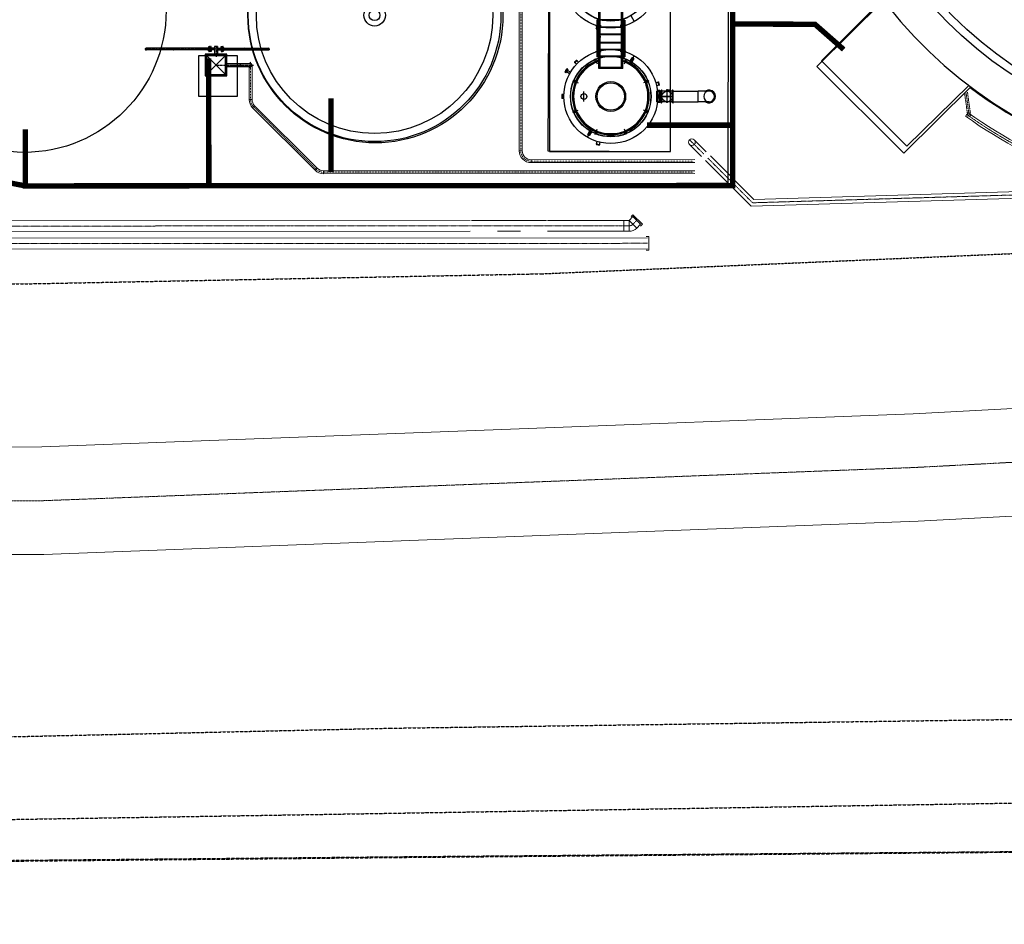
# Model space of a CAD drawing. Header units: metres. Extents: x -270273 to 328371, y -146885 to 591473.
# Tile 267 of 473: x -98404 to -61774, y 363669 to 397309. Entities that reach past the tile are written whole.
import ezdxf
from ezdxf.lldxf.tags import DXFTag

# ---------------------------------------------------------------- set-up
doc = ezdxf.new("R2010")
doc.units = ezdxf.units.M
doc.header["$PDMODE"] = 1
for name, pattern in [('CENTER2', [1.125, 0.75, -0.125, 0.125, -0.125]), ('DASHDOT', [1, 0.5, -0.25, 0, -0.25]), ('DASHED', [19.05, 12.7, -6.35]), ('GRENS', [1, 0.5, -0.25, 0, -0.25]), ('RI-AWZI_PROCESLEIDING', [18.45, 6, -1.8, 1.75, -1.8, 1.75, -1.8, 1.75, -1.8]), ('RI-AWZI_SLIBLEIDING', [11, 5, -3, 0, -3]), ('RI-AWZI_TERREINRIOLERING', [19.8, 6, -1.8, 2.4, -1.8, 1.8, -1.8, 2.4, -1.8]), ('STIPPELFIJN', [0.375, 0.25, -0.125]), ('Tauw_L_Center2', [6.499, 4, -0.833, 0.833, -0.833])]:
    doc.linetypes.add(name, pattern=pattern)
doc.layers.get('0').update_dxf_attribs({"color": 151})
for name, color, linetype, lineweight in [('B-CO-BC-BETONVORM-G', 50, 'Continuous', 18), ('B-XX-KG-KADASTRAAL-G', 2, 'GRENS', 18), ('B-XX-RI-AWZI_PROCESLEIDING-G', 30, 'RI-AWZI_PROCESLEIDING', 18), ('B-XX-RI-AWZI_SLIBLEIDING-G', 40, 'RI-AWZI_SLIBLEIDING', 18), ('B-XX-RI-AWZI_TERREINRIOLERING-G', 211, 'RI-AWZI_TERREINRIOLERING', 18), ('B-XX-WH-WATER-G', 150, 'Continuous', 18), ('ME-CL', 6, 'CENTER2', 18)]:
    doc.layers.add(name, color=color, linetype=linetype, lineweight=lineweight)
for name, color, linetype in [('B-ME-RI-PUT-G', 253, 'Continuous'), ('B-XX-OG-BEBOUWING-G', 1, 'Continuous'), ('B-XX-VH-KANTVERHARDING-G', 253, 'Continuous'), ('B-XX-VH-KANTVERHARDING-GN', 60, 'STIPPELFIJN'), ('ME_N_-_EL999---LLVPE-110_pgr17~H_-----', 135, 'Tauw_L_Center2'), ('ME_N_-_EL999---LLVPE-110_pgr17~W_-----', 135, 'Continuous'), ('ME_N_-_EL999---LLVPE-250_pgr17~H_-----', 135, 'Tauw_L_Center2'), ('ME_N_-_EL999---LLVPE-63_zbr17~H_-----', 135, 'Tauw_L_Center2'), ('ME_N_-_EL999---LLVPE-63_zbr17~W_-----', 135, 'Continuous'), ('ME_N_A_EB00----vervuildelucht~-_-----', 135, 'Continuous'), ('ME_N_A_EB0059--W__afsluiter-65~-_-----', 135, 'Continuous')]:
    doc.layers.add(name, color=color, linetype=linetype)
doc.layers.add('B-XX-KL-ELEKTRA-G_HDSR', color=190, linetype='HDSR_Elektra', transparency=0.5)
doc.styles.get("Standard").update_dxf_attribs({"font": 'iv-font.shx'})
tags = doc.linetypes.add('HDSR_Elektra', pattern='A,25,-2,["E",Standard,S=1.5,R=0,X=0,Y=-0.75],-4', length=31).pattern_tags.tags
tags[6] = DXFTag(74, 10)

# ---------------------------------------------------------------- blocks, each defined once
blk = doc.blocks.new('2210065T')
for p, q in [((-92, 32), (-92, 20)), ((-92, 20), (-92, 11)), ((-72, 34), (-90, 34)), ((-90, 9), (-75, 9)), ((-42, 20), (-34, 20)), ((-40, 46), (9, 46)), ((0, 52), (-29, 52)), ((-27, 22), (3, 39)), ((0, 52), (12, 52)), ((8, 44), (12, 51)), ((24, -7), (24, 27)), ((53, 0), (24, 0)), ((26, 34), (30, 41)), ((72, 34), (90, 34)), ((90, 9), (75, 9)), ((92, 32), (93, 20)), ((93, 20), (92, 11)), ((-42, 0), (-34, 0)), ((-10, -12), (-29, -12)), ((3, -19), (-27, -2)), ((8, -24), (12, -31)), ((25, -12), (29, -12)), ((30, -21), (26, -14))]:
    blk.add_line(p, q)
blk.add_circle((0, 10), 75.5)
for centre, radius, start, end in [((-90, 32), 2, 90, 177.5), ((-90, 11), 2, 182.5, 270), ((-42, 28), 8, 156.009, 270), ((0, 10), 53.5, 83.991, 156.009), ((-34, 34), 14, 270, 300), ((-42, 45), 15, 27.8181, 36.7271), ((-4, 51), 14, 300, 330), ((5, 55), 8, 330, 83.991), ((38, 27), 14, 150, 180), ((37, 37), 8, 36.009, 150), ((0, 10), 53.5, 323.991, 36.009), ((90, 32), 2, 2.5, 90), ((90, 11), 2, 270, 357.5), ((-42, -8), 8, 90, 203.991), ((0, 10), 53.5, 203.991, 276.009), ((-42, -5), 15, 262.8119, 272.7577), ((-42, -5), 15, 272.7577, 332.1819), ((-34, -14), 14, 60, 90), ((-4, -31), 14, 30, 60), ((5, -35), 8, 276.009, 30), ((38, -7), 14, 180, 210), ((43, -5), 15, 207.8181, 270), ((37, -17), 8, 210, 323.991), ((43, -5), 15, 270, 277.1881)]:
    blk.add_arc(centre, radius, start, end)
for p in [(0, 46), (0, 0)]:
    blk.add_point(p)
at = {"layer": 'ME-CL'}
for p, q in [((-88, 10), (88, 10)), ((41, 81), (-3, 4)), ((41, -61), (-3, 16)), ((0, 98), (0, -77))]:
    blk.add_line(p, q, dxfattribs=at)
blk = doc.blocks.new('Vuilelucht top')
at = {"layer": 'ME_N_-_EL999---LLVPE-110_pgr17~H_-----'}
for points in [[(0, 707), (0, 308)], [(-38, 0), (1399, 0)]]:
    blk.add_lwpolyline(points, dxfattribs=at)
at = {"layer": 'ME_N_-_EL999---LLVPE-110_pgr17~W_-----', "linetype": 'Continuous'}
for p, q in [((55, 685), (-55, 685)), ((900, 55), (900, -55))]:
    blk.add_line(p, q, dxfattribs=at)
at = {"layer": 'ME_N_-_EL999---LLVPE-110_pgr17~W_-----'}
for points in [[(-55, 685), (-55, 400)], [(55, 685), (55, 400)], [(400, 55), (1285, 55)], [(400, -55), (1285, -55)]]:
    blk.add_lwpolyline(points, dxfattribs=at)
blk.add_arc((1285, 0), 55, 270, 90, dxfattribs=at)
at = {"layer": 'ME_N_-_EL999---LLVPE-250_pgr17~H_-----'}
blk.add_line((1285, -114), (1285, 114), dxfattribs=at)
at = {"layer": 'ME_N_-_EL999---LLVPE-63_zbr17~H_-----'}
for p, q in [((-2600, 542), (-2600, 642)), ((-1600, 542), (-1600, 642)), ((-296, 592), (-296, 624)), ((-296, 624), (-286, 624)), ((-296, 592), (-296, 561)), ((-296, 561), (-286, 561)), ((-286, 624), (-273, 629)), ((-286, 624), (-286, 592)), ((-286, 561), (-286, 592)), ((-286, 561), (-273, 556)), ((-269, 635), (-269, 685)), ((-269, 592), (-269, 685)), ((-269, 685), (-254, 685)), ((-269, 592), (-269, 500)), ((-269, 550), (-269, 500)), ((-269, 500), (-254, 500)), ((-254, 685), (-254, 656)), ((-254, 685), (-254, 592)), ((-251, 654), (-254, 656)), ((-254, 500), (-254, 592)), ((-251, 532), (-254, 529)), ((-254, 500), (-254, 529)), ((-251, 654), (-251, 654)), ((-251, 654), (-251, 592)), ((-251, 532), (-251, 592)), ((-251, 532), (-251, 532)), ((-205, 654), (-202, 656)), ((-205, 654), (-205, 654)), ((-205, 654), (-205, 592)), ((-205, 532), (-205, 592)), ((-205, 532), (-202, 529)), ((-205, 532), (-205, 532)), ((-187, 685), (-202, 685)), ((-202, 685), (-202, 656)), ((-202, 685), (-202, 592)), ((-202, 500), (-202, 592)), ((-202, 500), (-202, 529)), ((-187, 500), (-202, 500)), ((-187, 635), (-187, 685)), ((-187, 592), (-187, 685)), ((-187, 592), (-187, 500)), ((-187, 550), (-187, 500)), ((-170, 624), (-183, 629)), ((-170, 561), (-183, 556)), ((-160, 624), (-170, 624)), ((-170, 624), (-170, 592)), ((-170, 561), (-170, 592)), ((-160, 561), (-170, 561)), ((-160, 592), (-160, 624)), ((-160, 592), (-160, 561)), ((160, 592), (160, 624)), ((160, 624), (170, 624)), ((160, 592), (160, 561)), ((160, 561), (170, 561)), ((170, 624), (183, 629)), ((170, 624), (170, 592)), ((170, 561), (170, 592)), ((170, 561), (183, 556)), ((187, 635), (187, 685)), ((187, 592), (187, 685)), ((187, 685), (202, 685)), ((187, 592), (187, 500)), ((187, 550), (187, 500)), ((187, 500), (202, 500)), ((202, 685), (202, 656)), ((202, 685), (202, 592)), ((205, 654), (202, 656)), ((202, 500), (202, 592)), ((205, 532), (202, 529)), ((202, 500), (202, 529)), ((205, 654), (205, 654)), ((205, 654), (205, 592)), ((205, 532), (205, 592)), ((205, 532), (205, 532)), ((251, 654), (254, 656)), ((251, 654), (251, 654)), ((251, 654), (251, 592)), ((251, 532), (251, 592)), ((251, 532), (254, 529)), ((251, 532), (251, 532)), ((269, 685), (254, 685)), ((254, 685), (254, 656)), ((254, 685), (254, 592)), ((254, 500), (254, 592)), ((254, 500), (254, 529)), ((269, 500), (254, 500)), ((269, 635), (269, 685)), ((269, 592), (269, 685)), ((269, 592), (269, 500)), ((269, 550), (269, 500)), ((286, 624), (273, 629)), ((286, 561), (273, 556)), ((296, 624), (286, 624)), ((286, 624), (286, 592)), ((286, 561), (286, 592)), ((296, 561), (286, 561)), ((296, 592), (296, 624)), ((296, 592), (296, 561)), ((1050, 542), (1050, 642)), ((1950, 542), (1950, 642))]:
    blk.add_line(p, q, dxfattribs=at)
at = {"layer": 'ME_N_-_EL999---LLVPE-63_zbr17~H_-----', "linetype": 'DASHDOT'}
for q in [(-355, 592), (355, 592)]:
    blk.add_line((0, 592), q, dxfattribs=at)
at = {"layer": 'ME_N_-_EL999---LLVPE-63_zbr17~H_-----'}
for points in [[(-55, 592), (-2650, 592)], [(55, 592), (2000, 592)]]:
    blk.add_lwpolyline(points, dxfattribs=at)
for centre, start, end in [((-275, 635), 292.2359, 0), ((-275, 550), 0, 67.7641), ((-181, 635), 180, 247.7641), ((-181, 550), 112.2359, 180), ((181, 635), 292.2359, 0), ((181, 550), 0, 67.7641), ((275, 635), 180, 247.7641), ((275, 550), 112.2359, 180)]:
    blk.add_arc(centre, 6, start, end, dxfattribs=at)
at = {"layer": 'ME_N_-_EL999---LLVPE-63_zbr17~W_-----', "linetype": 'Continuous'}
for p, q in [((-2564, 624), (-2564, 561)), ((-2532, 624), (-2532, 561)), ((-1668, 624), (-1668, 561)), ((-1636, 624), (-1636, 561)), ((-1563, 624), (-1563, 561)), ((-1532, 624), (-1532, 561)), ((982, 624), (982, 561)), ((1013, 624), (1013, 561)), ((1086, 624), (1086, 561)), ((1118, 624), (1118, 561)), ((1882, 624), (1882, 561)), ((1914, 624), (1914, 561))]:
    blk.add_line(p, q, dxfattribs=at)
at = {"layer": 'ME_N_-_EL999---LLVPE-63_zbr17~W_-----'}
for points in [[(-296, 624), (-2600, 624)], [(-296, 561), (-2600, 561)], [(-55, 624), (-160, 624)], [(-55, 561), (-160, 561)], [(55, 624), (160, 624)], [(55, 561), (160, 561)], [(296, 624), (1950, 624)], [(296, 561), (1950, 561)]]:
    blk.add_lwpolyline(points, dxfattribs=at)
for centre, start, end in [((-2600, 592), 90, 270), ((-1600, 592), 270, 90), ((1050, 592), 90, 270), ((1950, 592), 270, 90)]:
    blk.add_arc(centre, 31.5, start, end, dxfattribs=at)
at = {"layer": 'ME_N_A_EB00----vervuildelucht~-_-----'}
for p, q in [((400, 400), (-400, -400)), ((400, -400), (-400, 400))]:
    blk.add_line(p, q, dxfattribs=at)
for points in [[(400, 400), (-400, 400), (-400, -400), (400, -400)], [(350, 350), (-350, 350), (-350, -350), (350, -350)]]:
    blk.add_lwpolyline(points, close=True, dxfattribs=at)
at = {"layer": 'ME_N_A_EB0059--W__afsluiter-65~-_-----', "xscale": -1, "rotation": 270}
blk.add_blockref('2210065T', (-251, 592), dxfattribs=at)
at = {"layer": 'ME_N_A_EB0059--W__afsluiter-65~-_-----', "rotation": 90}
blk.add_blockref('2210065T', (251, 592), dxfattribs=at)

msp = doc.modelspace()

# ---------------------------------------------------------------- linework, layer by layer
at = {"layer": 'B-CO-BC-BETONVORM-G'}
for p, q in [((-81600.299, 389841.0501), (-78806.5512, 389841.9192)), ((-80634.4886, 389441.3505), (-79772.1127, 389441.6188))]:
    msp.add_line(p, q, dxfattribs=at)
at = {"layer": 'B-CO-BC-BETONVORM-G', "linetype": 'Continuous'}
for p, q in [((-75933.4309, 389442.813), (-75933.5553, 389842.813)), ((-75733.4309, 389442.8752), (-75733.5553, 389842.8752)), ((-75449.2229, 389560.6945), (-75732.1414, 389843.4614)), ((-75307.8394, 389702.1537), (-75590.7579, 389984.9206))]:
    msp.add_line(p, q, dxfattribs=at)
at = {"layer": 'B-CO-BC-BETONVORM-G', "ltscale": 0.005}
for p, q in [((-75590.7769, 390055.6313), (-75661.4686, 389984.9017)), ((-75237.1287, 389702.1727), (-75590.7769, 390055.6313)), ((-75307.8205, 389631.443), (-75237.1287, 389702.1727)), ((-75098.9239, 389243.0934), (-74998.9239, 389243.115)), ((-74998.9239, 389243.115), (-74998.8158, 388743.115)), ((-74998.8158, 388743.115), (-75098.8158, 388743.0934))]:
    msp.add_line(p, q, dxfattribs=at)
at = {"layer": 'B-CO-BC-BETONVORM-G'}
for points in [[(-73308.9396, 392843.0294), (-72863.1856, 392397.5526)], [(-73485.6613, 392666.1977), (-73039.9073, 392220.7209)], [(-72886.7877, 392067.6946), (-71192.1753, 390374.1342), (-56535.3455, 390812.002)], [(-72710.0659, 392244.5262), (-71091.7801, 390627.2451), (-57492.7001, 391033.5129)], [(-128943.9409, 389826.3216), (-81640.085, 389841.0377)], [(-128943.8544, 389426.3216), (-81639.9606, 389441.0377)]]:
    msp.add_lwpolyline(points, dxfattribs=at)
for points in [[(-75590.7579, 389984.9206), (-75732.1414, 389843.4614, -0.1989011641), (-75733.5553, 389842.8752), (-78766.7652, 389841.9316)], [(-75307.8394, 389702.1537), (-75449.2229, 389560.6945, -0.1989011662), (-75733.4309, 389442.8752), (-78766.6407, 389441.9316)], [(-75048.9131, 389193.1042), (-128943.8004, 389176.4954, -0.1989116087)], [(-75048.8266, 388793.1042), (-128943.7139, 388776.4954, -0.1989116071)]]:
    msp.add_lwpolyline(points, format="xyb", dxfattribs=at)
msp.add_circle((-73396.3127, 392753.6264), 125.0078, dxfattribs=at)
at = {"layer": 'B-ME-RI-PUT-G'}
for p, q in [((-78691.845, 409403.1388), (-78688.1711, 392403.1392)), ((-74188.1712, 392404.1117), (-74191.8452, 409404.1113)), ((-76864.1002, 396702.4664), (-76864.3103, 397674.473)), ((-76814.1002, 396702.4772), (-76814.3016, 397634.4838)), ((-76013.8466, 395529.2625), (-76014.3017, 397634.6567)), ((-75963.838, 395489.2733), (-75964.3103, 397674.6675)), ((-75669.3238, 397463.448), (-75539.2456, 397238.2583)), ((-76978.4612, 397087.4416), (-76768.486, 397087.487)), ((-76942.2474, 396995.2527), (-76920.0047, 397078.3355)), ((-76884.2266, 397287.462), (-76934.2266, 397287.4512)), ((-76934.2266, 397287.4512), (-76933.9338, 395932.4512)), ((-76879.185, 397094.9631), (-76934.185, 397094.9512)), ((-76879.1818, 397079.9631), (-76934.1818, 397079.9512)), ((-76923.9338, 395932.4534), (-76924.2266, 397287.4534)), ((-76908.9381, 395952.4566), (-76909.2266, 397287.4566)), ((-76893.9338, 395932.4599), (-76894.2266, 397287.4599)), ((-76884.2266, 397287.462), (-76883.9338, 395932.462)), ((-76884.185, 397094.962), (-76884.1818, 397079.962)), ((-76864.1942, 397137.4663), (-76879.2086, 397137.4631)), ((-76879.1726, 397037.4631), (-76879.1942, 397137.4631)), ((-76856.3568, 397092.468), (-76823.3726, 397092.4752)), ((-76848.1921, 397127.4698), (-76848.1854, 397096.8287)), ((-76848.1854, 397096.8287), (-76848.1836, 397088.1109)), ((-76848.1769, 397057.4698), (-76848.1836, 397088.1109)), ((-76839.1891, 397113.8098), (-76839.1793, 397068.5849)), ((-76830.1921, 397127.4737), (-76830.1854, 397096.8326)), ((-76830.1854, 397096.8326), (-76830.1836, 397088.1148)), ((-76830.1769, 397057.4737), (-76830.1836, 397088.1148)), ((-76014.231, 397307.65), (-76814.231, 397307.4771)), ((-76014.2267, 397287.65), (-76814.2266, 397287.4771)), ((-75849.9056, 397087.6855), (-76059.8809, 397087.6402)), ((-75972.0122, 397092.6592), (-76004.9965, 397092.652)), ((-75998.1921, 397127.6535), (-75998.1855, 397097.0124)), ((-75998.1855, 397097.0124), (-75998.1836, 397088.2946)), ((-75998.177, 397057.6535), (-75998.1836, 397088.2946)), ((-75989.1891, 397113.9935), (-75989.1794, 397068.7685)), ((-75980.1921, 397127.6574), (-75980.1855, 397097.0163)), ((-75980.1855, 397097.0163), (-75980.1836, 397088.2985)), ((-75980.177, 397057.6574), (-75980.1836, 397088.2985)), ((-75949.1799, 397137.6641), (-75964.1942, 397137.6608)), ((-75949.1942, 397137.6641), (-75949.1726, 397037.6641)), ((-75894.1851, 397095.176), (-75949.1851, 397095.1641)), ((-75894.1818, 397080.176), (-75949.1818, 397080.1641)), ((-75944.2267, 397287.6652), (-75894.2267, 397287.676)), ((-75944.2267, 397287.6652), (-75943.9338, 395932.6652)), ((-75944.1915, 397125.1652), (-75944.1883, 397110.1652)), ((-75933.9338, 395932.6674), (-75934.2267, 397287.6673)), ((-75918.9382, 395952.6706), (-75919.2267, 397287.6706)), ((-75903.9338, 395932.6738), (-75904.2267, 397287.6738)), ((-75894.2267, 397287.676), (-75893.9338, 395932.676)), ((-76952.7667, 396975.2942), (-76947.0773, 396996.5458)), ((-76950.6446, 396971.6204), (-76840.5227, 396942.1388)), ((-76947.0773, 396996.5458), (-76831.1595, 396965.5125)), ((-76942.2474, 396995.2527), (-76946.1265, 396980.763)), ((-76946.1265, 396980.763), (-76839.8685, 396952.3159)), ((-76913.9817, 396154.0391), (-76914.176, 397053.0063)), ((-76864.1726, 397037.4663), (-76879.187, 397037.4631)), ((-76864.1002, 396702.4664), (-76864.0894, 396652.4664)), ((-76835.9894, 396966.8056), (-76839.8685, 396952.3159)), ((-76836.8489, 396944.2609), (-76831.1595, 396965.5125)), ((-76835.9894, 396966.8056), (-76813.7467, 397049.8884)), ((-76014.1726, 397037.65), (-76814.1726, 397037.4771)), ((-76014.1683, 397017.65), (-76814.1683, 397017.4772)), ((-76014.1143, 396767.65), (-76814.1143, 396767.4772)), ((-76014.11, 396747.65), (-76814.1099, 396747.4772)), ((-76814.1002, 396702.4772), (-76814.0894, 396652.4772)), ((-75949.1582, 397037.6641), (-75964.1726, 397037.6608)), ((-76864.0678, 396552.4664), (-76864.0894, 396652.4664)), ((-76864.0678, 396552.4664), (-76864.0894, 396652.4664)), ((-76864.057, 396502.4664), (-76864.0678, 396552.4664)), ((-76863.838, 395489.0788), (-76864.057, 396502.4664)), ((-76814.0678, 396552.4772), (-76814.0894, 396652.4772)), ((-76814.0678, 396552.4772), (-76814.0894, 396652.4772)), ((-76814.057, 396502.4772), (-76814.0678, 396552.4772)), ((-76813.8466, 395529.0896), (-76814.057, 396502.4772)), ((-76014.0473, 396457.6501), (-76814.0473, 396457.4772)), ((-76014.043, 396437.6501), (-76814.0429, 396437.4772)), ((-76978.2548, 396132.4417), (-76768.2796, 396132.487)), ((-76933.9786, 396139.9512), (-76878.9786, 396139.9631)), ((-76933.9754, 396124.9512), (-76878.9754, 396124.9631)), ((-76883.9754, 396124.962), (-76883.9786, 396139.962)), ((-76863.9878, 396182.4664), (-76879.0022, 396182.4631)), ((-76878.9662, 396082.4631), (-76878.9878, 396182.4631)), ((-76878.9806, 396082.4631), (-76863.9662, 396082.4664)), ((-76856.1482, 396127.4681), (-76823.164, 396127.4752)), ((-76847.9835, 396162.4698), (-76847.9769, 396131.8287)), ((-76847.975, 396123.1109), (-76847.9769, 396131.8287)), ((-76847.9684, 396092.4698), (-76847.975, 396123.1109)), ((-76838.9713, 396106.1338), (-76838.9811, 396151.3587)), ((-76829.9835, 396162.4737), (-76829.9769, 396131.8326)), ((-76829.975, 396123.1148), (-76829.9769, 396131.8326)), ((-76829.9684, 396092.4737), (-76829.975, 396123.1148)), ((-76013.9922, 396202.6501), (-76813.9922, 396202.4772)), ((-76013.9879, 396182.6501), (-76813.9878, 396182.4772)), ((-75849.6992, 396132.6856), (-76059.6745, 396132.6402)), ((-75971.8037, 396127.6592), (-76004.7879, 396127.652)), ((-75997.9835, 396162.6535), (-75997.9769, 396132.0124)), ((-75997.975, 396123.2946), (-75997.9769, 396132.0124)), ((-75997.9684, 396092.6535), (-75997.975, 396123.2946)), ((-75988.9714, 396106.3174), (-75988.9811, 396151.5424)), ((-75979.9835, 396162.6574), (-75979.9769, 396132.0163)), ((-75979.975, 396123.2985), (-75979.9769, 396132.0163)), ((-75979.9684, 396092.6574), (-75979.975, 396123.2985)), ((-75948.9735, 396182.6641), (-75963.9879, 396182.6609)), ((-75963.9662, 396082.6609), (-75948.9519, 396082.6641)), ((-75948.9879, 396182.6641), (-75948.9662, 396082.6641)), ((-75948.9787, 396140.1641), (-75893.9787, 396140.176)), ((-75948.9754, 396125.1641), (-75893.9754, 396125.176)), ((-75943.9689, 396095.1652), (-75943.9722, 396110.1652)), ((-75668.9523, 395744.1354), (-75538.9714, 395969.3814)), ((-77688.8491, 395808.9872), (-77769.4419, 395728.3596)), ((-77769.441, 395724.1169), (-77753.8813, 395708.5639)), ((-77683.1905, 395800.5031), (-77760.9554, 395722.7045)), ((-77750.3465, 395712.1002), (-77760.9554, 395722.7045)), ((-77669.0468, 395793.4351), (-77753.8813, 395708.5639)), ((-77750.3465, 395712.1002), (-77689.516, 395651.2961)), ((-77684.6065, 395808.9881), (-77669.0468, 395793.4351)), ((-77672.5816, 395789.8988), (-77683.1905, 395800.5031)), ((-77672.5816, 395789.8988), (-77611.7511, 395729.0946)), ((-76937.9345, 395849.4313), (-77030.3141, 395811.143)), ((-77030.3141, 395811.143), (-77024.5654, 395797.2728)), ((-76932.1912, 395835.5744), (-77024.5709, 395797.2861)), ((-77001.4449, 395872.0774), (-76918.5438, 395672.0587)), ((-76985.3095, 395813.5586), (-76967.1226, 395769.6783)), ((-76971.4526, 395819.3019), (-76953.2656, 395775.4215)), ((-76937.9345, 395849.4313), (-76932.1857, 395835.5611)), ((-76883.9338, 395932.462), (-76933.9338, 395932.4512)), ((-76886.6938, 395752.6013), (-76902.0939, 395794.8841)), ((-76013.9371, 395947.6501), (-76813.937, 395947.4772)), ((-76013.9327, 395927.6501), (-76813.9327, 395927.4772)), ((-75943.9338, 395932.6652), (-75893.9338, 395932.676)), ((-75941.096, 395752.8056), (-75925.7143, 395795.0951)), ((-75909.2112, 395672.2768), (-75826.3966, 395872.3313)), ((-75889.8291, 395849.6296), (-75895.5719, 395835.7569)), ((-75803.1702, 395797.5218), (-75895.5664, 395835.7702)), ((-75797.4329, 395811.3813), (-75889.8291, 395849.6296)), ((-75856.298, 395819.5146), (-75874.466, 395775.6264)), ((-75842.4386, 395813.7774), (-75860.6065, 395769.8892)), ((-75797.4329, 395811.3813), (-75803.1757, 395797.5085)), ((-75691.4034, 395768.2531), (-75617.1621, 395896.907)), ((-75687.2652, 395766.0208), (-75612.1292, 395896.2251)), ((-75640.8404, 395739.2308), (-75565.7045, 395869.4351)), ((-75562.5957, 395865.4188), (-75636.8356, 395736.7674)), ((-78077.855, 395341.8414), (-78126.7468, 395370.055)), ((-78123.7317, 395381.5925), (-78110.7397, 395374.0954)), ((-78031.8888, 395482.7267), (-78114.3579, 395339.8147)), ((-78100.4998, 395331.8177), (-78114.3579, 395339.8147)), ((-78059.7588, 395462.4409), (-78110.7397, 395374.0953)), ((-78085.2492, 395418.2682), (-78110.7397, 395374.0954)), ((-78098.6138, 395367.0979), (-78110.7397, 395374.0953)), ((-78052.8701, 395390.347), (-78102.2397, 395418.8363)), ((-78018.0307, 395474.7297), (-78100.4998, 395331.8177)), ((-78044.8731, 395404.2051), (-78094.2427, 395432.6944)), ((-78059.7588, 395462.441), (-78085.2492, 395418.2682)), ((-78075.3426, 395375.4131), (-78073.2771, 395374.9909)), ((-78041.7889, 395429.5573), (-78073.2771, 395374.9909)), ((-78057.6867, 395365.9943), (-78073.2771, 395374.9909)), ((-78059.7588, 395462.441), (-78072.7508, 395469.9382)), ((-78015.3784, 395450.1081), (-78064.2702, 395478.3217)), ((-78047.6329, 395455.4435), (-78059.7588, 395462.4409)), ((-78026.1985, 395420.5607), (-78057.6867, 395365.9943)), ((-77944.8028, 395300.8533), (-78057.6867, 395365.9943)), ((-78052.8701, 395390.347), (-78044.8731, 395404.2051)), ((-78043.1879, 395431.1344), (-78041.7889, 395429.5573)), ((-78026.1985, 395420.5607), (-78041.7889, 395429.5573)), ((-78018.0307, 395474.7297), (-78031.8888, 395482.7267)), ((-77913.3146, 395355.4197), (-78026.1985, 395420.5607)), ((-76863.8477, 395534.0788), (-76813.8477, 395534.0896)), ((-76863.8466, 395529.0788), (-76813.8466, 395529.0896)), ((-75963.8456, 395524.2733), (-76863.8455, 395524.0788)), ((-75963.838, 395489.2733), (-76863.838, 395489.0788)), ((-76813.8466, 395529.0896), (-76858.8466, 395529.0799)), ((-76013.8466, 395529.2625), (-76813.8466, 395529.0896)), ((-75963.8477, 395534.2733), (-76013.8477, 395534.2625)), ((-75963.8466, 395529.2733), (-76013.8466, 395529.2625)), ((-76013.8466, 395529.2625), (-75968.8466, 395529.2722)), ((-77832.2182, 395040.9849), (-77632.232, 394958.1986)), ((-77771.2963, 395069.8804), (-77809.5447, 394977.4842)), ((-77809.5447, 394977.4842), (-77795.672, 394971.7415)), ((-77757.4369, 395064.1432), (-77795.6853, 394971.747)), ((-77779.4297, 395011.0154), (-77735.5415, 394992.8474)), ((-77773.6924, 395024.8748), (-77729.8042, 395006.7068)), ((-77771.2963, 395069.8804), (-77757.4236, 395064.1377)), ((-74995.236, 395041.5299), (-75195.1863, 394958.6571)), ((-75053.7547, 395025.3945), (-75097.6351, 395007.2075)), ((-75048.0115, 395011.5375), (-75091.8918, 394993.3506)), ((-75056.1703, 395070.3991), (-75070.0406, 395064.6503)), ((-75031.739, 394972.2761), (-75070.0273, 395064.6558)), ((-75017.882, 394978.0194), (-75056.1703, 395070.3991)), ((-75017.882, 394978.0194), (-75031.7523, 394972.2706)), ((-74655.3779, 394982.2314), (-74738.451, 394959.9527)), ((-74626.8848, 394875.9857), (-74709.958, 394853.7071)), ((-74635.4239, 394992.7593), (-74656.673, 394987.0607)), ((-74625.5897, 394871.1563), (-74656.673, 394987.0607)), ((-74655.3779, 394982.2314), (-74640.8898, 394986.1168)), ((-74612.3967, 394879.8711), (-74640.8898, 394986.1168)), ((-74602.22, 394880.5297), (-74631.7492, 394990.6388)), ((-74626.8848, 394875.9857), (-74612.3967, 394879.8711)), ((-74604.3405, 394876.855), (-74625.5897, 394871.1563)), ((-78177.5536, 394512.7541), (-78238.6517, 394512.7409)), ((-78238.6517, 394512.7409), (-78238.6506, 394507.7409)), ((-78173.6506, 394507.755), (-78238.6506, 394507.7409)), ((-78238.6506, 394507.7409), (-78238.6357, 394438.8845)), ((-78162.0436, 394527.7575), (-78238.4503, 394527.741)), ((-78238.4503, 394527.741), (-78238.4179, 394377.741)), ((-78162.6896, 394507.7573), (-78238.446, 394507.741)), ((-78173.6506, 394507.755), (-78173.6268, 394397.755)), ((-78171.6501, 394505.7554), (-78173.6506, 394507.755)), ((-78169.6506, 394507.7558), (-78171.6501, 394505.7554)), ((-78171.6501, 394505.7554), (-78171.6272, 394399.7554)), ((-78162.6896, 394507.7573), (-78169.6506, 394507.7558)), ((-78169.6268, 394397.7558), (-78169.6506, 394507.7558)), ((-77413.5732, 394263.687), (-77413.6552, 394643.1424)), ((-74698.6826, 394654.0014), (-74588.6575, 394654.0252)), ((-74698.5961, 394254.0014), (-74698.6826, 394654.0014)), ((-74588.6618, 394674.0252), (-74677.5454, 394674.006)), ((-74675.8256, 394660.0064), (-74613.6588, 394660.0198)), ((-74613.6588, 394660.0198), (-74613.571, 394254.0198)), ((-74588.5667, 394234.0252), (-74588.6618, 394674.0252)), ((-74588.6575, 394654.0252), (-74541.7341, 394654.0353)), ((-74546.739, 394676.5342), (-74521.739, 394676.5397)), ((-74541.7428, 394694.0353), (-74526.7428, 394694.0386)), ((-74541.639, 394214.0353), (-74541.7428, 394694.0353)), ((-74506.739, 394676.5429), (-74531.739, 394676.5375)), ((-74511.7428, 394694.0418), (-74526.7428, 394694.0386)), ((-74526.639, 394214.0386), (-74526.7428, 394694.0386)), ((-74526.639, 394214.0386), (-74526.7428, 394694.0386)), ((-74511.639, 394214.0418), (-74511.7428, 394694.0418)), ((-74121.7341, 394654.1261), (-74511.7341, 394654.0418)), ((-74300.9349, 394701.0874), (-74342.3006, 394701.0784)), ((-74342.3006, 394701.0784), (-74342.2978, 394688.0784)), ((-74186.9638, 394688.112), (-74342.2978, 394688.0784)), ((-74300.9345, 394699.0874), (-74340.3002, 394699.0789)), ((-74340.3002, 394699.0789), (-74340.2983, 394690.0789)), ((-74186.9643, 394690.112), (-74340.2983, 394690.0789)), ((-74301.7406, 394684.0872), (-74331.7406, 394684.0807)), ((-74331.7341, 394654.0807), (-74331.7406, 394684.0807)), ((-74324.2456, 394707.0823), (-74322.246, 394709.0828)), ((-74309.2456, 394707.0856), (-74324.2456, 394707.0823)), ((-74324.2443, 394701.0823), (-74324.2456, 394707.0823)), ((-74324.2419, 394690.0823), (-74324.2439, 394699.0823)), ((-74324.2406, 394684.0823), (-74324.2415, 394688.0823)), ((-74311.246, 394709.0851), (-74322.246, 394709.0828)), ((-74316.6401, 394219.084), (-74316.7471, 394714.084)), ((-74309.2456, 394707.0856), (-74311.246, 394709.0851)), ((-74309.2443, 394701.0856), (-74309.2456, 394707.0856)), ((-74309.2419, 394690.0856), (-74309.2439, 394699.0856)), ((-74309.2406, 394684.0856), (-74309.2415, 394688.0856)), ((-74301.7341, 394654.0872), (-74301.7406, 394684.0872)), ((-74300.9349, 394701.0874), (-74300.9345, 394699.0874)), ((-74244.2415, 394688.0996), (-74269.2415, 394688.0942)), ((-74269.2341, 394654.0942), (-74269.2415, 394688.0942)), ((-74256.7325, 394646.3141), (-74256.7438, 394698.7882)), ((-74244.2341, 394654.0996), (-74244.2415, 394688.0996)), ((-74186.9643, 394690.112), (-74186.9638, 394688.112)), ((-74101.739, 394676.6304), (-74126.739, 394676.625)), ((-74106.7428, 394694.1293), (-74121.7428, 394694.1261)), ((-74121.6391, 394214.1261), (-74121.7428, 394694.1261)), ((-74111.739, 394676.6283), (-74086.739, 394676.6337)), ((-74106.7428, 394694.1293), (-74091.7428, 394694.1326)), ((-74106.6391, 394214.1293), (-74106.7428, 394694.1293)), ((-74106.6391, 394214.1293), (-74106.7428, 394694.1293)), ((-74091.6391, 394214.1326), (-74091.7428, 394694.1326)), ((-74091.7341, 394654.1326), (-73157.8872, 394654.3344)), ((-72757.8873, 394654.4208), (-73157.8872, 394654.3344)), ((-73157.8008, 394254.3344), (-73157.8872, 394654.3344)), ((-78238.6357, 394438.8845), (-78238.6257, 394392.7409)), ((-78238.6268, 394397.7409), (-78173.6268, 394397.755)), ((-78238.6257, 394392.7409), (-78177.5276, 394392.7541)), ((-78162.6658, 394397.7573), (-78238.4222, 394397.741)), ((-78162.0111, 394377.7575), (-78238.4179, 394377.741)), ((-78173.6268, 394397.755), (-78171.6272, 394399.7554)), ((-78171.6272, 394399.7554), (-78169.6268, 394397.7558)), ((-78169.6268, 394397.7558), (-78162.6658, 394397.7573)), ((-74588.571, 394254.0252), (-74698.5961, 394254.0014)), ((-74588.5667, 394234.0252), (-74677.4503, 394234.006)), ((-74613.5697, 394248.0198), (-74675.7366, 394248.0064)), ((-74613.571, 394254.0198), (-74613.5697, 394248.0198)), ((-74588.571, 394254.0252), (-74541.6477, 394254.0353)), ((-74546.6428, 394231.5343), (-74521.6428, 394231.5397)), ((-74541.639, 394214.0353), (-74526.639, 394214.0386)), ((-74101.6909, 394454.1304), (-74531.6909, 394454.0375)), ((-74506.6428, 394231.5429), (-74531.6428, 394231.5375)), ((-74511.639, 394214.0418), (-74526.639, 394214.0386)), ((-74514.0814, 394454.0413), (-74089.6067, 394454.133)), ((-74121.6477, 394254.1261), (-74511.6477, 394254.0418)), ((-74331.6412, 394224.0807), (-74331.6477, 394254.0807)), ((-74301.6412, 394224.0872), (-74331.6412, 394224.0807)), ((-74301.6412, 394224.0872), (-74301.6477, 394254.0872)), ((-74101.6428, 394231.6304), (-74126.6428, 394231.625)), ((-74106.6391, 394214.1293), (-74121.6391, 394214.1261)), ((-74111.6428, 394231.6283), (-74086.6428, 394231.6337)), ((-74106.6391, 394214.1293), (-74091.6391, 394214.1326)), ((-74091.6477, 394254.1326), (-73157.8008, 394254.3344)), ((-72757.8008, 394254.4209), (-73157.8008, 394254.3344)), ((-77831.9924, 393865.8684), (-77632.1388, 393948.7011)), ((-77809.3464, 393929.3789), (-77795.4762, 393935.1276)), ((-77809.3464, 393929.3789), (-77771.0581, 393836.9992)), ((-77795.4895, 393935.1221), (-77757.2012, 393842.7425)), ((-77779.2169, 393895.8608), (-77735.3366, 393914.0477)), ((-77773.4737, 393882.0038), (-77729.5933, 393900.1908)), ((-77771.0581, 393836.9992), (-77757.1879, 393842.748)), ((-74995.0102, 393866.4134), (-75194.8997, 393949.1597)), ((-75053.536, 393882.5235), (-75097.4242, 393900.6915)), ((-75047.7987, 393896.3829), (-75091.6869, 393914.5509)), ((-75055.9321, 393837.5178), (-75069.8048, 393843.2606)), ((-75069.7915, 393843.2551), (-75031.5432, 393935.6513)), ((-75055.9321, 393837.5178), (-75017.6837, 393929.9141)), ((-75017.6837, 393929.9141), (-75031.5565, 393935.6568)), ((-77158.3945, 393163.0578), (-77288.3163, 392937.9143)), ((-77264.6834, 393041.8721), (-77190.5014, 393170.4232)), ((-77186.4387, 393168.06), (-77261.5747, 393037.8558)), ((-77140.014, 393141.27), (-77215.1499, 393011.0658)), ((-77135.9363, 393138.9329), (-77210.117, 393010.3839)), ((-77029.7955, 393096.017), (-77024.0528, 393109.8898)), ((-77029.7955, 393096.017), (-76937.3993, 393057.7687)), ((-77024.0583, 393109.8765), (-76931.662, 393071.6281)), ((-77000.9, 393035.0952), (-76918.182, 393234.9163)), ((-76984.7899, 393093.6209), (-76966.6219, 393137.5091)), ((-76970.9304, 393087.8837), (-76952.7624, 393131.7719)), ((-76937.3993, 393057.7687), (-76931.6565, 393071.6414)), ((-75825.7835, 393035.3209), (-75908.5879, 393235.1062)), ((-75889.294, 393057.9669), (-75895.0427, 393071.8372)), ((-75895.0372, 393071.8239), (-75802.6575, 393110.1122)), ((-75889.294, 393057.9669), (-75796.9143, 393096.2553)), ((-75855.7758, 393088.0964), (-75873.9628, 393131.9768)), ((-75841.9189, 393093.8397), (-75860.1058, 393137.72)), ((-75796.9143, 393096.2553), (-75802.663, 393110.1255)), ((-76951.8191, 392675.3626), (-76946.1297, 392696.6142)), ((-76949.697, 392671.6889), (-76839.5751, 392642.2073)), ((-76946.1297, 392696.6142), (-76830.2119, 392665.581)), ((-76941.2998, 392695.3212), (-76945.1789, 392680.8315)), ((-76945.1789, 392680.8315), (-76838.921, 392652.3843)), ((-76941.2998, 392695.3212), (-76919.0571, 392778.404)), ((-76835.0418, 392666.8741), (-76812.7991, 392749.9569)), ((-78688.1711, 392403.1392), (-74188.1712, 392404.1117)), ((-76835.0418, 392666.8741), (-76838.921, 392652.3843)), ((-76835.9013, 392644.3294), (-76830.2119, 392665.581))]:
    msp.add_line(p, q, dxfattribs=at)
for centre, radius in [((-76414.5435, 398753.6307), 1750), ((-76414.5435, 398753.494), 1500), ((-76414.5435, 398753.494), 1490), ((-76839.1845, 397092.4717), 15), ((-76839.1845, 397092.4717), 10), ((-75989.1845, 397092.6554), 15), ((-75989.1845, 397092.6554), 10), ((-76413.6142, 394453.6308), 1750), ((-76838.9759, 396127.4718), 15), ((-76838.9759, 396127.4718), 10), ((-75988.976, 396127.6555), 15), ((-75988.976, 396127.6555), 10), ((-76413.6142, 394453.5624), 1500), ((-76413.6142, 394453.5624), 1490), ((-76413.6142, 394453.5624), 552.9526), ((-76413.6142, 394453.6308), 510.8843), ((-77413.6142, 394453.4147), 110), ((-74316.6909, 394454.084), 200)]:
    msp.add_circle(centre, radius, dxfattribs=at)
for centre, radius, start, end in [((-76839.1921, 397127.4717), 9, 0.01238369, 180.01238369), ((-75989.1921, 397127.6554), 9, 0.01238369, 180.01238369), ((-76949.8688, 396974.5184), 3, 165.01238204, 255.01238088), ((-76839.1769, 397057.4717), 9, 180.01238369, 0.01238369), ((-76839.7469, 396945.0368), 3, 255.01238088, 345.01238204), ((-75989.177, 397057.6554), 9, 180.01238369, 0.01238369), ((-76413.5383, 394102.5637), 1960, 103.58596321, 103.88687673), ((-76838.9835, 396162.4718), 9, 0.01238369, 180.01238369), ((-76838.9684, 396092.4718), 9, 180.01238369, 0.01238369), ((-75988.9835, 396162.6555), 9, 0.01238369, 180.01238369), ((-75988.9684, 396092.6555), 9, 180.01238369, 0.01238369), ((-76413.6142, 394453.5624), 1427.5, 110.01050265, 70.01425959), ((-76413.6142, 394453.5624), 1405, 108.69252513, 73.4716154), ((-76413.6142, 394453.5624), 1382.5, 110.01044429, 70.01431896), ((-77767.3201, 395726.2387), 3, 135.01238324, 225.01238138), ((-77686.7274, 395806.8663), 3, 45.01238138, 135.01238324), ((-75624.9733, 395820.3473), 76.9572, 35.85034458, 84.17442363), ((-74634.6468, 394989.8617), 3, 15.01238199, 105.01238449), ((-74605.1176, 394879.7526), 3, 285.01238449, 15.01238199), ((-72757.844, 394454.4209), 200, 90.0123842, 270.0123842), ((-72757.844, 394454.4209), 237.5, 237.37548458, 122.64927775), ((-72757.844, 394454.4209), 200, 270.0123842, 90.0123842), ((-77202.3059, 393086.9436), 76.9572, 215.85034458, 264.17442363), ((-76948.9212, 392674.5868), 3, 165.01238204, 255.01238088), ((-76838.7993, 392645.1052), 3, 255.01238088, 345.01238204)]:
    msp.add_arc(centre, radius, start, end, dxfattribs=at)
at = {"layer": 'B-XX-KG-KADASTRAAL-G', "ltscale": 0.8}
msp.add_lwpolyline([(-130677.9589, 379891.208), (-117630.3939, 379417.5318), (-97699.8172, 379416.0543), (-65070.684, 380658.4961), (-39535.1686, 382011.4777), (-36927.9394, 383394.8111), (-29491.709, 383722.6133), (-29491.709, 383722.6133), (-24451.4364, 383769.0845), (-24451.4364, 383769.0845), (-16060.81, 384072.8923), (-14069.1184, 383559.15), (-13630.5962, 383857.4477), (-12850.6821, 383930.9126), (41162.802, 387408.4891), (73551.2991, 389211.7677), (81424.5123, 451593.4567), (44614.2405, 459198.0254), (45097.0284, 508232.8921), (959.0207, 511436.23), (959.0207, 511436.23), (782.1343, 509443.6199), (-50800.4104, 512926.7489), (-187973.8805, 509712.4139)], dxfattribs=at)
at = {"layer": 'B-XX-KL-ELEKTRA-G_HDSR', "linetype": 'DASHED', "const_width": 200}
for points in [[(-71886.1934, 426945.8715), (-71878.4541, 391139.7885), (-98198.6293, 391129.5503), (-98199.0842, 393234.0995)], [(-71893.26, 397147.2586), (-68819.751, 397140.4498), (-67749.5478, 396200.6811)], [(-91369.4781, 395875.5757), (-91367.633, 391132.2075)], [(-86819.1562, 394386.5592), (-86818.5618, 391636.5593)], [(-75066.5441, 393387.0159), (-71963.6765, 393387.6865)], [(-98198.6293, 391129.5503), (-105489.5679, 392539.8897)]]:
    msp.add_lwpolyline(points, dxfattribs=at)
at = {"layer": 'B-XX-OG-BEBOUWING-G'}
msp.add_lwpolyline([(-63042.2222, 394782.6175, 14.4468783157), (-66283.6615, 398005.3182), (-68754.7089, 395563.9717), (-65514.4611, 392342.1661)], format="xyb", close=True, dxfattribs=at)
msp.add_lwpolyline([(-55453.4375, 424430.194, 18.8653706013), (-51955.3808, 424563.1266)], format="xyb", dxfattribs=at)
for points in [[(-74181.6006, 409409.4441), (-78671.8343, 409392.0874), (-78759.0998, 392429.9381), (-74194.9005, 392411.391), (-74181.6006, 409409.4441)], [(-63091.6787, 394859.2804), (-65396.0769, 392603.0338), (-68576.9438, 395774.6339), (-66292.8256, 398069.3789)]]:
    msp.add_lwpolyline(points, dxfattribs=at)
msp.add_lwpolyline([(-91748.7001, 394466.0889), (-90296.35, 394466.5918), (-90296.8694, 395966.5917), (-91749.2195, 395966.0888), (-91748.8952, 394466.0889)], close=True, dxfattribs=at)
at = {"layer": 'B-XX-OG-BEBOUWING-G', "flags": 128}
msp.add_lwpolyline([(-91748.8952, 394466.0889), (-90296.35, 394466.5918), (-90296.8694, 395966.5917), (-91749.2195, 395966.0888), (-91748.8952, 394466.0889)], dxfattribs=at)
at = {"layer": 'B-XX-OG-BEBOUWING-G'}
for centre, radius in [((-53079.2187, 408045.0452), 15300), ((-53079.2187, 408045.0452), 15000), ((-98230.749, 397649.4379), 5274.4446), ((-85170.0964, 397472.1577), 4743.7386), ((-85200.0334, 397474.0956), 4700), ((-85200.0334, 397474.0956), 4400), ((-85200.0334, 397474.0956), 400), ((-85200.0334, 397474.0956), 200)]:
    msp.add_circle(centre, radius, dxfattribs=at)
at = {"layer": 'B-XX-RI-AWZI_PROCESLEIDING-G'}
for points in [[(-73484.7342, 392841.9929), (-72951.5464, 392309.1368)], [(-72798.4268, 392156.1104), (-71141.9777, 390500.6896), (-57041.3168, 390921.9421)], [(-128943.8976, 389626.3216), (-81640.0228, 389641.0377), (-78766.7029, 389641.9316)]]:
    msp.add_lwpolyline(points, dxfattribs=at)
for points in [[(-75449.2987, 389843.5372), (-75590.6821, 389702.0779, -0.1989011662), (-75733.4931, 389642.8752), (-78766.7029, 389641.9316)], [(-75048.8698, 388993.1042), (-128943.7572, 388976.4954, -0.1989116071)]]:
    msp.add_lwpolyline(points, format="xyb", dxfattribs=at)
at = {"layer": 'B-XX-RI-AWZI_SLIBLEIDING-G', "linetype": 'Continuous'}
for p, q in [((-89759.2324, 394343.1873), (-89869.2324, 394343.1566)), ((-89662.5126, 394109.869), (-89740.2726, 394032.0656)), ((-79818.2075, 392432.5741), (-79708.2075, 392432.6083)), ((-79378.0706, 391992.711), (-79378.1048, 392102.711)), ((-87338.6742, 391787.3272), (-87416.4342, 391709.5237)), ((-87105.302, 391690.7375), (-87105.2713, 391580.7375))]:
    msp.add_line(p, q, dxfattribs=at)
for points in [[(-73289.4407, 391994.6054), (-79378.0706, 391992.711, -0.4142135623), (-79818.2075, 392432.5741), (-79822.3222, 405657.3275, 0.1993101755), (-79919.4071, 405890.9994), (-88234.199, 414175.2211, 0.1986671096), (-88467.4104, 414271.4464), (-95523.5289, 414265.1103, -0.4140063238), (-95963.9234, 414704.4037), (-95966.5142, 416318.0291)], [(-73289.4741, 392104.6054), (-79378.1048, 392102.711, -0.4142135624), (-79708.2075, 392432.6083), (-79712.3222, 405657.3617, 0.1993101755), (-79841.7687, 405968.9243), (-88156.5606, 414253.146, 0.1986671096), (-88467.5092, 414381.4463), (-95523.6277, 414375.1103, -0.4140063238), (-95853.9236, 414704.5803), (-95856.5143, 416318.2057)], [(-89869.5895, 395622.7925), (-89869.2324, 394343.1566, 0.1989123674), (-89740.2726, 394032.0656), (-87416.4342, 391709.5237, 0.1989123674), (-87105.2713, 391580.7375), (-73289.3163, 391584.5927)], [(-89759.5895, 395622.8232), (-89759.2324, 394343.1873, 0.1989123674), (-89662.5126, 394109.869), (-87338.6742, 391787.3272, 0.1989123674), (-87105.302, 391690.7375), (-73289.3497, 391694.5926)]]:
    msp.add_lwpolyline(points, format="xyb", dxfattribs=at)
at = {"layer": 'B-XX-RI-AWZI_SLIBLEIDING-G'}
for points in [[(-73348.3244, 392049.5871), (-79378.0877, 392047.711, -0.4142135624), (-79763.2075, 392432.5912), (-79767.3222, 405657.3446, 0.1993101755), (-79880.5879, 405929.9619), (-88195.3798, 414214.1835, 0.1986671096), (-88467.4598, 414326.4463), (-95523.5783, 414320.1103, -0.4140063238), (-95908.9235, 414704.492), (-95911.5143, 416318.1174)], [(-89814.5895, 395622.8079), (-89814.2324, 394343.1719, 0.1989123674), (-89701.3926, 394070.9673), (-87377.5542, 391748.4254, 0.1989123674), (-87105.2866, 391635.7375), (-73348.2358, 391639.5762)]]:
    msp.add_lwpolyline(points, format="xyb", dxfattribs=at)
at = {"layer": 'B-XX-RI-AWZI_TERREINRIOLERING-G'}
msp.add_line((-63215.1111, 393721.7129), (-63121.8062, 393851.6905), dxfattribs=at)
at = {"layer": 'B-XX-RI-AWZI_TERREINRIOLERING-G', "linetype": 'Continuous'}
for points in [[(-63215.1111, 393721.7129, 0.1436279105), (-54009.7557, 390493.3388, 0.1583844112), (-43665.178, 393269.157, 0.1583844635), (-36927.8251, 401595.2342, 0.1583844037), (-36371.1361, 412291.2831, 0.0923313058), (-39110.3996, 418015.9673), (-32686.1223, 424444.243, 0.1989123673), (-32638.7092, 424558.809), (-32638.8951, 425156.2835)], [(-63121.8062, 393851.6905, 0.1436279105), (-54001.4396, 390653.1225, 0.1583844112), (-43752.3686, 393403.3129, 0.1583844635), (-37077.2186, 401652.5191, 0.1583844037), (-36525.6693, 412249.8164, 0.0943407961), (-39320.7374, 418031.8432), (-32799.2946, 424557.3449, 0.198912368), (-32798.7092, 424558.7593), (-32798.8951, 425156.2337)]]:
    msp.add_lwpolyline(points, format="xyb", dxfattribs=at)
at = {"layer": 'B-XX-RI-AWZI_TERREINRIOLERING-G'}
msp.add_lwpolyline([(-63168.4587, 393786.7017, 0.1436279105), (-54005.5977, 390573.2307, 0.1583844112), (-43708.7733, 393336.235, 0.1583844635), (-37002.5219, 401623.8767, 0.1583844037), (-36448.4027, 412270.5498, 0.093331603), (-39215.4706, 418024.0032), (-32742.7084, 424500.7939, 0.1989123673), (-32718.7092, 424558.7842), (-32718.8951, 425156.2586)], format="xyb", dxfattribs=at)
for points in [[(-63254.9155, 394602.5436), (-63131.3089, 393713.8043)], [(-63200.4399, 394610.1201), (-63076.8333, 393721.3808)], [(-63145.9642, 394617.6966), (-63022.3576, 393728.9574)]]:
    msp.add_lwpolyline(points, dxfattribs=at)
at = {"layer": 'B-XX-VH-KANTVERHARDING-G'}
msp.add_lwpolyline([(-66789.8517, 398708.4521), (-72041.5697, 398768.6826), (-72065.7409, 391226.0196), (-89273.3789, 391117.4912), (-98229.3256, 391064.0509), (-98229.609, 392374.9935)], dxfattribs=at)
at = {"layer": 'B-XX-VH-KANTVERHARDING-GN'}
for points in [[(-140356.968, 387920.2862), (-138467.0163, 387829.7244), (-98439.949, 387482.0732), (-78966.7129, 387861.2544), (-49899.8734, 389110.1899), (-29617.4446, 390109.9813)], [(-151118.2933, 365879.0673), (-150459.5633, 377001.1682), (-151116.623, 365746.6582), (-128073.7714, 365808.5456), (-109958.2803, 365941.9068), (-84504.7248, 366181.246), (-61126.2063, 366377.6163), (-44121.7042, 366564.6979), (-39838.5856, 366428.9417), (8388.871, 367567.0978), (50308.0568, 368578.934), (66581.4292, 368894.0486), (66681.5156, 363669.3827)], [(-151066.8926, 365839.1838), (-150410.5855, 376961.428), (-151065.1934, 365706.7751), (-128022.3559, 365773.6823), (-109906.8942, 365910.99), (-84453.3915, 366155.8741), (-61074.9163, 366357.3374), (-44070.4554, 366548.1234), (-39787.3073, 366413.3002), (8439.9002, 367561.9626), (50358.8646, 368582.9307), (66632.1679, 368901.5905), (66733.3926, 363676.9465)], [(-129521.0357, 370412.8564), (-109535.4617, 370402.4669), (-84661.5122, 370961.6294), (-61361.3528, 371290.1742), (-41247.9598, 372379.6282)], [(-130920.9975, 367182.4426), (-109725.8794, 367390.2652), (-84518.3166, 367801.2009), (-60965.5251, 368186.8327), (-41169.6684, 368075.493)]]:
    msp.add_lwpolyline(points, dxfattribs=at)
at = {"layer": 'B-XX-WH-WATER-G'}
msp.add_lwpolyline([(-128679.2118, 377784.1289), (-117663.1584, 377417.515), (-97508.9886, 377421.8712), (-81297.5277, 378039.1661), (-64979.7188, 378660.5105), (-39117.6321, 380030.7952, 1), (-39329.2725, 384025.1923), (-65161.6492, 382656.4817), (-81449.7281, 382036.2694), (-97585.5485, 381421.8548), (-117597.049, 381417.5294), (-128546.1656, 381781.9156, 1.0340571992), (-128679.2118, 377784.1289)], format="xyb", dxfattribs=at)

# ---------------------------------------------------------------- block references
at = {"layer": 'B-XX-RI-AWZI_SLIBLEIDING-G', "rotation": 0.01598725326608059}
msp.add_blockref('Vuilelucht top', (-91099.517, 395622.4493), dxfattribs=at)

doc.saveas('drawing.dxf')
